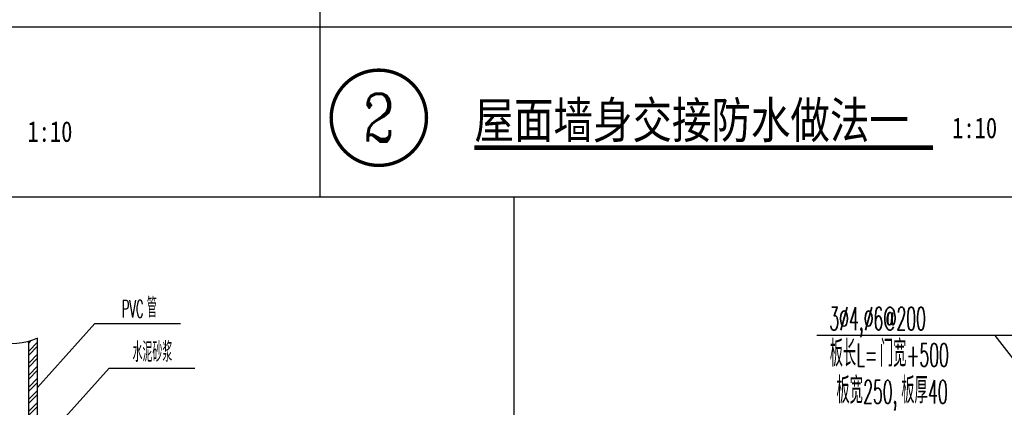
# Model space of a CAD drawing. Extents: x 1779708 to 7299578, y -1121471 to 88434.
# Tile 926 of 1056: x 6939785 to 6941231, y -939478 to -938909. Entities that reach past the tile are written whole.
import ezdxf
from ezdxf.enums import TextEntityAlignment as Align

# ---------------------------------------------------------------- set-up
doc = ezdxf.new("R2010")
doc.units = 0
doc.header["$LTSCALE"] = 1000
doc.header["$MEASUREMENT"] = 0
doc.linetypes.add('CONTINOUS', pattern=[0])
for name, color, linetype in [('DIM_IDEN', 3, 'CONTINUOUS'), ('DIM_LEAD', 3, 'CONTINUOUS'), ('DIM_SYMB', 3, 'CONTINUOUS'), ('GROUND', 2, 'CONTINOUS'), ('PUB_DIM', 3, 'CONTINUOUS'), ('PUB_HATCH', 8, 'CONTINUOUS'), ('PUB_TEXT', 7, 'CONTINUOUS'), ('填充', 251, 'CONTINUOUS')]:
    doc.layers.add(name, color=color, linetype=linetype)
doc.styles.add('_TCH_DIM', font='SIMPLEX.shx', dxfattribs={"width": 0.7, "bigfont": 'GBCBIG.shx'})
doc.styles.add('_TCH_LABEL', font='COMPLEX', dxfattribs={"bigfont": 'GBCBIG'})
doc.styles.add('宋体', font='txt', dxfattribs={"width": 0.8})

# ---------------------------------------------------------------- blocks, each defined once
blk = doc.blocks.new('A$C35AF6BA4')
at = {"layer": 'PUB_DIM'}
for p, q in [((764.3578122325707, 985.7882136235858), (306.2273261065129, 985.7882136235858)), ((690.1137404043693, 828.9884365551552), (568.3139633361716, 985.7882136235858))]:
    blk.add_line(p, q, dxfattribs=at)
at = {"layer": 'PUB_TEXT', "style": '_TCH_DIM'}
for s, height, width, p in [('3%%C4,%%C6@200', 34, 0.4941176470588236, (324.7636652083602, 993.6603103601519)), ('板长', 38.58156028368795, 0.7, (325.3253673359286, 940.2389669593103)), ('门宽', 38.58156028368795, 0.7, (399.0445162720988, 940.2389669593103)), ('L=', 34, 0.4941176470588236, (364.6445162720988, 940.2389669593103)), ('+500', 34, 0.4941176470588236, (438.363665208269, 940.2389669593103)), ('板宽', 38.58156028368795, 0.7, (335.1024667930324, 886.0499358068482)), ('板厚', 38.58156028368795, 0.7, (430.4216157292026, 886.0499358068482)), ('250,', 34, 0.4941176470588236, (374.4216157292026, 886.0499358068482)), ('40', 34, 0.4941176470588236, (469.7407646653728, 886.0499358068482))]:
    blk.add_text(s, height=height, dxfattribs=dict(at, width=width)).set_placement(p)

msp = doc.modelspace()

# ---------------------------------------------------------------- hatches: boundary and pattern name
at = {"layer": 'PUB_HATCH'}
h = msp.add_hatch(dxfattribs=at)
h.set_pattern_fill('金属', color=256, scale=5, style=0)
h.set_pattern_definition([(45, (6985106.007284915, -1352398.676702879), (-8.838834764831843, 8.838834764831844), []), (45, (6985111.899841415, -1352398.676702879), (-8.838834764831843, 8.838834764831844), [])])
edge = h.paths.add_edge_path()
edge.add_arc((6939770.42301229, -939287.1417346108), 98.07793766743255, 286.1991681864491, 294.300657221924)
edge.add_line((6939810.784517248, -939376.5298253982), (6939810.784517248, -940209.9675306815))
edge.add_line((6939810.784517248, -940209.9675306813), (6939797.784517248, -940214.4055927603))
edge.add_line((6939797.784517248, -940214.4055927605), (6939797.784517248, -939381.3257560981))

# ---------------------------------------------------------------- linework, layer by layer
at = {"layer": 'DIM_IDEN', "const_width": 5}
msp.add_lwpolyline([(6940382.157317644, -939052.9846130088, 1), (6940242.157317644, -939052.9846130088, 1)], format="xyb", close=True, dxfattribs=at)
at = {"layer": 'DIM_LEAD'}
for p, q in [((6939810.784517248, -939449.0698774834), (6939895.035598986, -939355.330831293)), ((6939895.035598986, -939355.330831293), (6940021.026500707, -939355.330831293)), ((6939831.836846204, -939514.2784233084), (6939916.087927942, -939420.5393771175)), ((6939916.087927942, -939420.5393771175), (6940042.078829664, -939420.5393771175))]:
    msp.add_line(p, q, dxfattribs=at)
at = {"layer": 'DIM_SYMB', "const_width": 7}
msp.add_lwpolyline([(6940452.62698149, -939096.9846130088), (6941126.340061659, -939096.9846130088)], dxfattribs=at)
at = {"layer": 'DIM_SYMB'}
msp.add_lwpolyline([(6939810.784517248, -939376.5298253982, -0.3283838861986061), (6939697.061507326, -939352.2368300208, 0.4780421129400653), (6939560.776517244, -939352.2368300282)], format="xyb", dxfattribs=at)
at = {"layer": 'GROUND'}
for p, q in [((6939797.784517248, -940214.4055927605), (6939797.784517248, -939381.3257560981)), ((6939810.784517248, -940209.9675306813), (6939810.784517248, -939376.5298253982))]:
    msp.add_line(p, q, dxfattribs=at)
at = {"layer": 'PUB_HATCH'}
for p, q in [((6940225.361821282, -937379.1161506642), (6940225.361821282, -939169.2335577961)), ((6938819.166410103, -938919.2335577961), (6946179.166410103, -938919.2335577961)), ((6938819.166410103, -939169.2335577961), (6946179.166410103, -939169.2335577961)), ((6940510.613886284, -939169.2335577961), (6940510.613886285, -940839.8204937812))]:
    msp.add_line(p, q, dxfattribs=at)

# ---------------------------------------------------------------- block references
at = {"layer": '填充'}
msp.add_blockref('A$C35AF6BA4', (6940649.210773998, -940358.6160785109), dxfattribs=at)

# ---------------------------------------------------------------- texts
at = {"layer": 'PUB_TEXT', "color": 7, "style": '_TCH_LABEL'}
msp.add_text('2', height=69.89222472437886, dxfattribs=at).set_placement((6940288.859909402, -939087.930725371), (6940335.454725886, -939087.930725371), align=Align.FIT)
at = {"layer": 'PUB_TEXT', "color": 7, "style": '宋体', "width": 0.8}
for s, height, p in [('屋面墙身交接防水做法一', 53.16455696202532, (6940452.62698149, -939082.9846130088)), ('1:10', 30.37974683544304, (6939795.885055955, -939088.3469646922)), ('1:10', 30.37974683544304, (6941154.340061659, -939082.9846130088))]:
    msp.add_text(s, height=height, dxfattribs=at).set_placement(p)
at = {"layer": 'PUB_TEXT', "style": '_TCH_DIM'}
for s, height, width, p in [('PVC', 25.5, 0.4941176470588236, (6939934.181049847, -939346.330831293)), ('管', 28.93617021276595, 0.7, (6939971.381049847, -939346.330831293)), ('水泥砂浆', 28.93617021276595, 0.7, (6939950.375931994, -939411.5393771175))]:
    msp.add_text(s, height=height, dxfattribs=dict(at, width=width)).set_placement(p)

doc.saveas('drawing.dxf')
